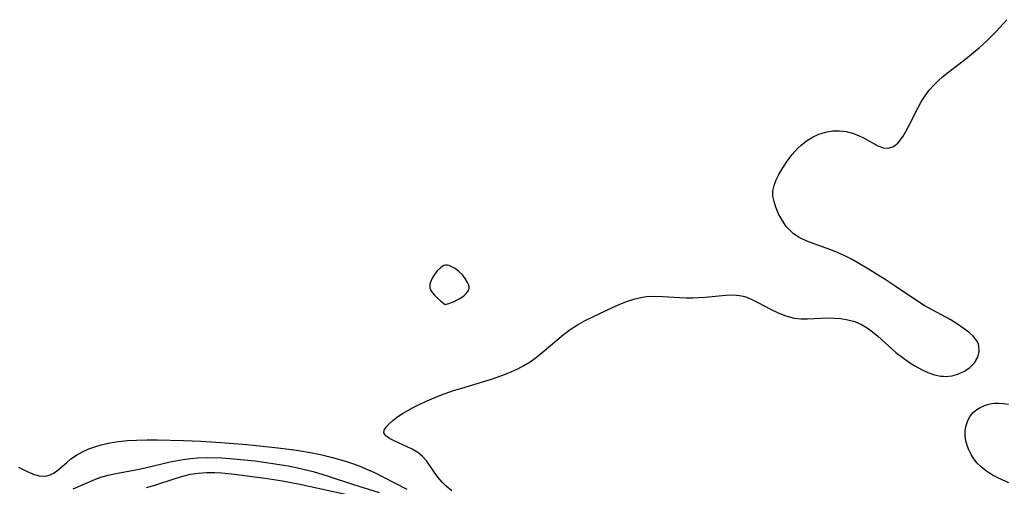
# Model space of a CAD drawing. Header units: metres. Extents: x 1073367 to 1082519, y 1569854 to 1574957.
# Tile 529 of 656: x 1078003 to 1078201, y 1573734 to 1573828. Entities that reach past the tile are written whole.
import ezdxf

# ---------------------------------------------------------------- set-up
doc = ezdxf.new("R2010")
doc.units = ezdxf.units.M
doc.layers.add('CGG_CurvaNivelLidar_v1', color=253, linetype='Continuous', lineweight=30)

msp = doc.modelspace()

# ---------------------------------------------------------------- linework, layer by layer
at = {"layer": 'CGG_CurvaNivelLidar_v1'}
for p, q in [((1078199.7247, 1573825.4692, 71), (1078201.9109, 1573827.8365, 71)), ((1078197.7841, 1573823.5039, 71), (1078199.7247, 1573825.4692, 71)), ((1078196.336, 1573822.1994, 71), (1078197.7841, 1573823.5039, 71)), ((1078193.9234, 1573820.213, 71), (1078195.1409, 1573821.1933, 71)), ((1078195.1409, 1573821.1933, 71), (1078196.336, 1573822.1994, 71)), ((1078190.145, 1573817.2922, 71), (1078193.9234, 1573820.213, 71)), ((1078188.9152, 1573816.2889, 71), (1078190.145, 1573817.2922, 71)), ((1078186.2304, 1573813.5952, 71), (1078187.135, 1573814.6279, 71)), ((1078187.135, 1573814.6279, 71), (1078187.9995, 1573815.4792, 71)), ((1078187.9995, 1573815.4792, 71), (1078188.9152, 1573816.2889, 71)), ((1078185.4096, 1573812.4999, 71), (1078186.2304, 1573813.5952, 71)), ((1078183.9041, 1573810.015, 71), (1078184.6207, 1573811.2747, 71)), ((1078184.6207, 1573811.2747, 71), (1078185.4096, 1573812.4999, 71)), ((1078182.0266, 1573806.3231, 71), (1078183.9041, 1573810.015, 71)), ((1078162.6741, 1573804.1439, 71), (1078163.9432, 1573804.7336, 71)), ((1078163.9432, 1573804.7336, 71), (1078165.2622, 1573805.1559, 71)), ((1078165.2622, 1573805.1559, 71), (1078166.6863, 1573805.3969, 71)), ((1078166.6863, 1573805.3969, 71), (1078168.1205, 1573805.4299, 71)), ((1078168.1205, 1573805.4299, 71), (1078169.459, 1573805.2726, 71)), ((1078169.459, 1573805.2726, 71), (1078170.7556, 1573804.9473, 71)), ((1078170.7556, 1573804.9473, 71), (1078171.9498, 1573804.4926, 71)), ((1078180.9502, 1573804.3606, 71), (1078181.4916, 1573805.3033, 71)), ((1078181.4916, 1573805.3033, 71), (1078182.0266, 1573806.3231, 71)), ((1078160.3535, 1573802.5325, 71), (1078161.4709, 1573803.4064, 71)), ((1078161.4709, 1573803.4064, 71), (1078162.6741, 1573804.1439, 71)), ((1078171.9498, 1573804.4926, 71), (1078173.0792, 1573803.9468, 71)), ((1078173.0792, 1573803.9468, 71), (1078175.8602, 1573802.4031, 71)), ((1078179.0214, 1573802.235, 71), (1078179.9156, 1573802.9541, 71)), ((1078179.9156, 1573802.9541, 71), (1078180.4494, 1573803.6036, 71)), ((1078180.4494, 1573803.6036, 71), (1078180.9502, 1573804.3606, 71)), ((1078158.5401, 1573800.6148, 71), (1078159.7156, 1573801.9299, 71)), ((1078159.7156, 1573801.9299, 71), (1078160.3535, 1573802.5325, 71)), ((1078175.8602, 1573802.4031, 71), (1078176.9727, 1573801.9817, 71)), ((1078176.9727, 1573801.9817, 71), (1078178.0327, 1573801.8939, 71)), ((1078178.0327, 1573801.8939, 71), (1078179.0214, 1573802.235, 71)), ((1078156.6757, 1573797.966, 71), (1078157.5591, 1573799.3099, 71)), ((1078157.5591, 1573799.3099, 71), (1078158.5401, 1573800.6148, 71)), ((1078155.8928, 1573796.6229, 71), (1078156.6757, 1573797.966, 71)), ((1078154.8971, 1573794.4125, 71), (1078155.3265, 1573795.5113, 71)), ((1078155.3265, 1573795.5113, 71), (1078155.8928, 1573796.6229, 71)), ((1078154.6683, 1573793.3116, 71), (1078154.8971, 1573794.4125, 71)), ((1078154.6845, 1573792.2285, 71), (1078154.6683, 1573793.3116, 71)), ((1078154.8968, 1573791.1324, 71), (1078154.6845, 1573792.2285, 71)), ((1078155.2516, 1573790.0267, 71), (1078154.8968, 1573791.1324, 71)), ((1078155.8198, 1573788.6795, 71), (1078155.2516, 1573790.0267, 71)), ((1078156.5258, 1573787.3679, 71), (1078155.8198, 1573788.6795, 71)), ((1078157.3771, 1573786.1402, 71), (1078156.5258, 1573787.3679, 71)), ((1078158.3485, 1573785.0879, 71), (1078157.3771, 1573786.1402, 71)), ((1078158.8431, 1573784.665, 71), (1078158.3485, 1573785.0879, 71)), ((1078159.3762, 1573784.2821, 71), (1078158.8431, 1573784.665, 71)), ((1078159.9986, 1573783.904, 71), (1078159.3762, 1573784.2821, 71)), ((1078161.5325, 1573783.1668, 71), (1078159.9986, 1573783.904, 71)), ((1078163.1893, 1573782.5333, 71), (1078161.5325, 1573783.1668, 71)), ((1078166.6743, 1573781.3009, 71), (1078163.1893, 1573782.5333, 71)), ((1078167.8396, 1573780.829, 71), (1078166.6743, 1573781.3009, 71)), ((1078169.1786, 1573780.2092, 71), (1078167.8396, 1573780.829, 71)), ((1078170.5016, 1573779.5243, 71), (1078169.1786, 1573780.2092, 71)), ((1078171.8129, 1573778.7905, 71), (1078170.5016, 1573779.5243, 71)), ((1078173.9743, 1573777.5017, 71), (1078171.8129, 1573778.7905, 71)), ((1078086.9359, 1573777.1784, 71), (1078086.362, 1573776.4427, 71)), ((1078087.5667, 1573777.8045, 71), (1078086.9359, 1573777.1784, 71)), ((1078087.8989, 1573778.0526, 71), (1078087.5667, 1573777.8045, 71)), ((1078088.2426, 1573778.2367, 71), (1078087.8989, 1573778.0526, 71)), ((1078088.5996, 1573778.335, 71), (1078088.2426, 1573778.2367, 71)), ((1078088.9756, 1573778.3293, 71), (1078088.5996, 1573778.335, 71)), ((1078089.3625, 1573778.2361, 71), (1078088.9756, 1573778.3293, 71)), ((1078089.7558, 1573778.0778, 71), (1078089.3625, 1573778.2361, 71)), ((1078090.545, 1573777.6253, 71), (1078089.7558, 1573778.0778, 71)), ((1078091.3078, 1573777.0475, 71), (1078090.545, 1573777.6253, 71)), ((1078091.9985, 1573776.3658, 71), (1078091.3078, 1573777.0475, 71)), ((1078177.32, 1573775.3967, 71), (1078173.9743, 1573777.5017, 71)), ((1078085.5705, 1573774.8826, 71), (1078085.4642, 1573774.4911, 71)), ((1078085.8978, 1573775.6655, 71), (1078085.5705, 1573774.8826, 71)), ((1078086.362, 1573776.4427, 71), (1078085.8978, 1573775.6655, 71)), ((1078092.5902, 1573775.6078, 71), (1078091.9985, 1573776.3658, 71)), ((1078093.0628, 1573774.822, 71), (1078092.5902, 1573775.6078, 71)), ((1078093.2341, 1573774.4304, 71), (1078093.0628, 1573774.822, 71)), ((1078179.3613, 1573774.0738, 71), (1078177.32, 1573775.3967, 71)), ((1078085.4642, 1573774.4911, 71), (1078085.41, 1573774.1057, 71)), ((1078085.41, 1573774.1057, 71), (1078085.441, 1573773.714, 71)), ((1078085.441, 1573773.714, 71), (1078085.6291, 1573773.2409, 71)), ((1078085.6291, 1573773.2409, 71), (1078085.9506, 1573772.7534, 71)), ((1078092.842, 1573772.6523, 71), (1078093.0944, 1573772.9809, 71)), ((1078093.0944, 1573772.9809, 71), (1078093.2727, 1573773.3194, 71)), ((1078093.3413, 1573774.0456, 71), (1078093.2341, 1573774.4304, 71)), ((1078093.2727, 1573773.3194, 71), (1078093.3607, 1573773.6727, 71)), ((1078093.3607, 1573773.6727, 71), (1078093.3413, 1573774.0456, 71)), ((1078183.6593, 1573771.1629, 71), (1078179.3613, 1573774.0738, 71)), ((1078085.9506, 1573772.7534, 71), (1078086.3632, 1573772.2689, 71)), ((1078086.3632, 1573772.2689, 71), (1078086.8253, 1573771.8044, 71)), ((1078086.8253, 1573771.8044, 71), (1078087.68, 1573771.0536, 71)), ((1078087.68, 1573771.0536, 71), (1078088.5, 1573770.3994, 71)), ((1078089.2609, 1573770.6092, 71), (1078090.3465, 1573771.0179, 71)), ((1078090.3465, 1573771.0179, 71), (1078090.9235, 1573771.2952, 71)), ((1078090.9235, 1573771.2952, 71), (1078091.4906, 1573771.6133, 71)), ((1078091.4906, 1573771.6133, 71), (1078092.0188, 1573771.9565, 71)), ((1078092.0188, 1573771.9565, 71), (1078092.4791, 1573772.3085, 71)), ((1078092.4791, 1573772.3085, 71), (1078092.842, 1573772.6523, 71)), ((1078123.7986, 1573770.4444, 71), (1078125.2956, 1573771.04, 71)), ((1078125.2956, 1573771.04, 71), (1078126.8047, 1573771.5341, 71)), ((1078126.8047, 1573771.5341, 71), (1078128.3315, 1573771.8838, 71)), ((1078128.3315, 1573771.8838, 71), (1078129.1476, 1573771.9939, 71)), ((1078129.1476, 1573771.9939, 71), (1078130.8024, 1573772.0695, 71)), ((1078130.8024, 1573772.0695, 71), (1078132.478, 1573772.0151, 71)), ((1078132.478, 1573772.0151, 71), (1078135.8734, 1573771.7883, 71)), ((1078135.8734, 1573771.7883, 71), (1078137.1584, 1573771.7404, 71)), ((1078137.1584, 1573771.7404, 71), (1078138.4419, 1573771.7331, 71)), ((1078138.4419, 1573771.7331, 71), (1078139.7313, 1573771.7703, 71)), ((1078139.7313, 1573771.7703, 71), (1078141.0052, 1573771.8522, 71)), ((1078141.0052, 1573771.8522, 71), (1078145.1944, 1573772.2747, 71)), ((1078145.1944, 1573772.2747, 71), (1078146.5134, 1573772.3249, 71)), ((1078146.5134, 1573772.3249, 71), (1078147.35, 1573772.2917, 71)), ((1078147.35, 1573772.2917, 71), (1078147.9518, 1573772.2206, 71)), ((1078147.9518, 1573772.2206, 71), (1078148.6789, 1573772.0689, 71)), ((1078148.6789, 1573772.0689, 71), (1078149.3867, 1573771.8475, 71)), ((1078149.3867, 1573771.8475, 71), (1078150.5766, 1573771.3493, 71)), ((1078150.5766, 1573771.3493, 71), (1078151.7652, 1573770.7477, 71)), ((1078185.2237, 1573770.1829, 71), (1078183.6593, 1573771.1629, 71)), ((1078088.5, 1573770.3994, 71), (1078089.2609, 1573770.6092, 71)), ((1078118.4589, 1573767.9523, 71), (1078122.3086, 1573769.7836, 71)), ((1078122.3086, 1573769.7836, 71), (1078123.7986, 1573770.4444, 71)), ((1078151.7652, 1573770.7477, 71), (1078154.1826, 1573769.4364, 71)), ((1078154.1826, 1573769.4364, 71), (1078155.7176, 1573768.6914, 71)), ((1078190.4173, 1573767.3262, 71), (1078185.2237, 1573770.1829, 71)), ((1078115.2105, 1573766.2787, 71), (1078116.8132, 1573767.1503, 71)), ((1078116.8132, 1573767.1503, 71), (1078118.4589, 1573767.9523, 71)), ((1078155.7176, 1573768.6914, 71), (1078157.3, 1573768.0761, 71)), ((1078157.3, 1573768.0761, 71), (1078158.9314, 1573767.661, 71)), ((1078158.9314, 1573767.661, 71), (1078160.2826, 1573767.5105, 71)), ((1078160.2826, 1573767.5105, 71), (1078161.659, 1573767.4886, 71)), ((1078161.659, 1573767.4886, 71), (1078165.7052, 1573767.666, 71)), ((1078165.7052, 1573767.666, 71), (1078167.0513, 1573767.6589, 71)), ((1078167.0513, 1573767.6589, 71), (1078168.3883, 1573767.5624, 71)), ((1078168.3883, 1573767.5624, 71), (1078169.8172, 1573767.3221, 71)), ((1078169.8172, 1573767.3221, 71), (1078171.2056, 1573766.9276, 71)), ((1078171.2056, 1573766.9276, 71), (1078172.5336, 1573766.3657, 71)), ((1078191.8923, 1573766.4356, 71), (1078190.4173, 1573767.3262, 71)), ((1078112.3974, 1573764.3077, 71), (1078113.7778, 1573765.3436, 71)), ((1078113.7778, 1573765.3436, 71), (1078115.2105, 1573766.2787, 71)), ((1078172.5336, 1573766.3657, 71), (1078173.6891, 1573765.6926, 71)), ((1078173.6891, 1573765.6926, 71), (1078174.7911, 1573764.8984, 71)), ((1078174.7911, 1573764.8984, 71), (1078175.854, 1573764.0171, 71)), ((1078193.1018, 1573765.6387, 71), (1078191.8923, 1573766.4356, 71)), ((1078194.1941, 1573764.8181, 71), (1078193.1018, 1573765.6387, 71)), ((1078108.1301, 1573760.6899, 71), (1078111.0556, 1573763.2028, 71)), ((1078111.0556, 1573763.2028, 71), (1078112.3974, 1573764.3077, 71)), ((1078175.854, 1573764.0171, 71), (1078178.6683, 1573761.4364, 71)), ((1078195.1228, 1573763.9601, 71), (1078194.1941, 1573764.8181, 71)), ((1078195.8308, 1573763.05, 71), (1078195.1228, 1573763.9601, 71)), ((1078196.0788, 1573762.5747, 71), (1078195.8308, 1573763.05, 71)), ((1078178.6683, 1573761.4364, 71), (1078179.4957, 1573760.7262, 71)), ((1078195.9963, 1573759.7414, 71), (1078196.3211, 1573760.8983, 71)), ((1078196.2401, 1573762.1082, 71), (1078196.0788, 1573762.5747, 71)), ((1078196.3211, 1573760.8983, 71), (1078196.2401, 1573762.1082, 71)), ((1078105.6981, 1573758.8522, 71), (1078106.9348, 1573759.7409, 71)), ((1078106.9348, 1573759.7409, 71), (1078108.1301, 1573760.6899, 71)), ((1078179.4957, 1573760.7262, 71), (1078180.7358, 1573759.7543, 71)), ((1078180.7358, 1573759.7543, 71), (1078182.0215, 1573758.85, 71)), ((1078195.3451, 1573758.6502, 71), (1078195.9963, 1573759.7414, 71)), ((1078101.955, 1573756.8434, 71), (1078103.2029, 1573757.4118, 71)), ((1078103.2029, 1573757.4118, 71), (1078104.4082, 1573758.0467, 71)), ((1078104.4082, 1573758.0467, 71), (1078105.6981, 1573758.8522, 71)), ((1078182.0215, 1573758.85, 71), (1078183.3387, 1573758.021, 71)), ((1078183.3387, 1573758.021, 71), (1078184.6361, 1573757.3019, 71)), ((1078184.6361, 1573757.3019, 71), (1078185.9437, 1573756.6925, 71)), ((1078192.143, 1573756.3789, 71), (1078193.3567, 1573756.9423, 71)), ((1078193.3567, 1573756.9423, 71), (1078194.4232, 1573757.6827, 71)), ((1078194.4232, 1573757.6827, 71), (1078195.3451, 1573758.6502, 71)), ((1078091.8652, 1573753.5391, 71), (1078098.1094, 1573755.4063, 71)), ((1078098.1094, 1573755.4063, 71), (1078100.6739, 1573756.3231, 71)), ((1078100.6739, 1573756.3231, 71), (1078101.955, 1573756.8434, 71)), ((1078185.9437, 1573756.6925, 71), (1078187.2546, 1573756.2262, 71)), ((1078187.2546, 1573756.2262, 71), (1078188.5608, 1573755.9446, 71)), ((1078188.5608, 1573755.9446, 71), (1078189.0754, 1573755.8951, 71)), ((1078189.0754, 1573755.8951, 71), (1078189.4549, 1573755.884, 71)), ((1078189.4549, 1573755.884, 71), (1078190.8295, 1573756.0145, 71)), ((1078190.8295, 1573756.0145, 71), (1078192.143, 1573756.3789, 71)), ((1078088.2964, 1573752.3554, 71), (1078090.2164, 1573753.0215, 71)), ((1078090.2164, 1573753.0215, 71), (1078091.8652, 1573753.5391, 71)), ((1078083.688, 1573750.3973, 71), (1078085.3838, 1573751.1763, 71)), ((1078085.3838, 1573751.1763, 71), (1078087.1357, 1573751.9104, 71)), ((1078087.1357, 1573751.9104, 71), (1078088.2964, 1573752.3554, 71)), ((1078079.9349, 1573748.3854, 71), (1078080.9674, 1573748.9921, 71)), ((1078080.9674, 1573748.9921, 71), (1078082.0657, 1573749.5859, 71)), ((1078082.0657, 1573749.5859, 71), (1078083.688, 1573750.3973, 71)), ((1078195.099, 1573748.5722, 71), (1078195.8333, 1573749.1803, 71)), ((1078195.8333, 1573749.1803, 71), (1078196.663, 1573749.6836, 71)), ((1078196.663, 1573749.6836, 71), (1078197.5679, 1573750.0746, 71)), ((1078197.5679, 1573750.0746, 71), (1078198.534, 1573750.3381, 71)), ((1078198.534, 1573750.3381, 71), (1078199.3791, 1573750.4502, 71)), ((1078199.3791, 1573750.4502, 71), (1078200.2511, 1573750.4758, 71)), ((1078200.2511, 1573750.4758, 71), (1078201.1427, 1573750.4295, 71)), ((1078201.1427, 1573750.4295, 71), (1078202.2081, 1573750.3002, 71)), ((1078077.1692, 1573746.2615, 71), (1078077.9928, 1573747.0059, 71)), ((1078077.9928, 1573747.0059, 71), (1078078.9869, 1573747.7638, 71)), ((1078078.9869, 1573747.7638, 71), (1078079.9349, 1573748.3854, 71)), ((1078193.6572, 1573745.9814, 71), (1078193.9887, 1573746.967, 71)), ((1078193.9887, 1573746.967, 71), (1078194.4872, 1573747.8601, 71)), ((1078194.4872, 1573747.8601, 71), (1078195.099, 1573748.5722, 71)), ((1078076.1532, 1573744.4997, 71), (1078076.2333, 1573745.0317, 71)), ((1078076.2333, 1573745.0317, 71), (1078076.5926, 1573745.6216, 71)), ((1078076.5926, 1573745.6216, 71), (1078077.1692, 1573746.2615, 71)), ((1078193.4843, 1573744.9351, 71), (1078193.6572, 1573745.9814, 71)), ((1078024.4003, 1573742.9305, 70.5), (1078026.2296, 1573743.0435, 70.5)), ((1078026.2296, 1573743.0435, 70.5), (1078028.388, 1573743.1076, 70.5)), ((1078028.388, 1573743.1076, 70.5), (1078030.3908, 1573743.1095, 70.5)), ((1078030.3908, 1573743.1095, 70.5), (1078035.7362, 1573742.9446, 70.5)), ((1078076.5209, 1573743.9044, 71), (1078076.1532, 1573744.4997, 71)), ((1078077.3033, 1573743.3664, 71), (1078076.5209, 1573743.9044, 71)), ((1078078.3617, 1573742.8344, 71), (1078077.3033, 1573743.3664, 71)), ((1078193.4748, 1573743.8554, 71), (1078193.4843, 1573744.9351, 71)), ((1078193.6063, 1573742.9104, 71), (1078193.4748, 1573743.8554, 71)), ((1078015.3251, 1573740.6484, 70.5), (1078016.6288, 1573741.2473, 70.5)), ((1078016.6288, 1573741.2473, 70.5), (1078018.0032, 1573741.7626, 70.5)), ((1078018.0032, 1573741.7626, 70.5), (1078019.128, 1573742.1019, 70.5)), ((1078019.128, 1573742.1019, 70.5), (1078020.8356, 1573742.4823, 70.5)), ((1078020.8356, 1573742.4823, 70.5), (1078022.5983, 1573742.7499, 70.5)), ((1078022.5983, 1573742.7499, 70.5), (1078024.4003, 1573742.9305, 70.5)), ((1078035.7362, 1573742.9446, 70.5), (1078039.25, 1573742.7903, 70.5)), ((1078039.25, 1573742.7903, 70.5), (1078043.2398, 1573742.5604, 70.5)), ((1078043.2398, 1573742.5604, 70.5), (1078048.5, 1573742.148, 70.5)), ((1078048.5, 1573742.148, 70.5), (1078051.6893, 1573741.8365, 70.5)), ((1078051.6893, 1573741.8365, 70.5), (1078054.7662, 1573741.4937, 70.5)), ((1078054.7662, 1573741.4937, 70.5), (1078058.4963, 1573740.9849, 70.5)), ((1078080.705, 1573741.7636, 71), (1078078.3617, 1573742.8344, 71)), ((1078081.8743, 1573741.1896, 71), (1078080.705, 1573741.7636, 71)), ((1078082.9868, 1573740.5296, 71), (1078081.8743, 1573741.1896, 71)), ((1078193.8554, 1573741.97, 71), (1078193.6063, 1573742.9104, 71)), ((1078194.2099, 1573741.0451, 71), (1078193.8554, 1573741.97, 71)), ((1078194.664, 1573740.148, 71), (1078194.2099, 1573741.0451, 71)), ((1078012.0865, 1573738.4674, 70.5), (1078013.0013, 1573739.2191, 70.5)), ((1078013.0013, 1573739.2191, 70.5), (1078014.1089, 1573739.9717, 70.5)), ((1078014.1089, 1573739.9717, 70.5), (1078015.3251, 1573740.6484, 70.5)), ((1078034.1988, 1573738.8579, 70), (1078035.6463, 1573739.1038, 70)), ((1078035.6463, 1573739.1038, 70), (1078037.1054, 1573739.3004, 70)), ((1078037.1054, 1573739.3004, 70), (1078038.5747, 1573739.4351, 70)), ((1078038.5747, 1573739.4351, 70), (1078040.4858, 1573739.5044, 70)), ((1078040.4858, 1573739.5044, 70), (1078043.4529, 1573739.4364, 70)), ((1078043.4529, 1573739.4364, 70), (1078045.8366, 1573739.2713, 70)), ((1078045.8366, 1573739.2713, 70), (1078050.1123, 1573738.8193, 70)), ((1078058.4963, 1573740.9849, 70.5), (1078061.6709, 1573740.4353, 70.5)), ((1078061.6709, 1573740.4353, 70.5), (1078063.3349, 1573740.1052, 70.5)), ((1078063.3349, 1573740.1052, 70.5), (1078064.9867, 1573739.7346, 70.5)), ((1078064.9867, 1573739.7346, 70.5), (1078066.7236, 1573739.2808, 70.5)), ((1078066.7236, 1573739.2808, 70.5), (1078068.4408, 1573738.7673, 70.5)), ((1078083.9803, 1573739.7403, 71), (1078082.9868, 1573740.5296, 71)), ((1078084.8459, 1573738.7527, 71), (1078083.9803, 1573739.7403, 71)), ((1078195.2448, 1573739.2476, 71), (1078194.664, 1573740.148, 71)), ((1078195.9172, 1573738.3934, 71), (1078195.2448, 1573739.2476, 71)), ((1078002.4379, 1573737.5492, 70.5), (1078003.8794, 1573736.8399, 70.5)), ((1078010.4041, 1573737.0012, 70.5), (1078012.0865, 1573738.4674, 70.5)), ((1078022.0525, 1573736.3095, 70), (1078026.8017, 1573737.1796, 70)), ((1078026.8017, 1573737.1796, 70), (1078028.2671, 1573737.4805, 70)), ((1078028.2671, 1573737.4805, 70), (1078033.0008, 1573738.6195, 70)), ((1078033.0008, 1573738.6195, 70), (1078034.1988, 1573738.8579, 70)), ((1078050.1123, 1573738.8193, 70), (1078053.7325, 1573738.3377, 70)), ((1078053.7325, 1573738.3377, 70), (1078056.8733, 1573737.8224, 70)), ((1078056.8733, 1573737.8224, 70), (1078058.4331, 1573737.5162, 70)), ((1078058.4331, 1573737.5162, 70), (1078060.1585, 1573737.1256, 70)), ((1078060.1585, 1573737.1256, 70), (1078061.8693, 1573736.6806, 70)), ((1078068.4408, 1573738.7673, 70.5), (1078069.8172, 1573738.3093, 70.5)), ((1078069.8172, 1573738.3093, 70.5), (1078071.1768, 1573737.8112, 70.5)), ((1078071.1768, 1573737.8112, 70.5), (1078072.5161, 1573737.2675, 70.5)), ((1078072.5161, 1573737.2675, 70.5), (1078074.253, 1573736.4756, 70.5)), ((1078086.3803, 1573736.4843, 71), (1078084.8459, 1573738.7527, 71)), ((1078196.7461, 1573737.5574, 71), (1078195.9172, 1573738.3934, 71)), ((1078197.7834, 1573736.7339, 71), (1078196.7461, 1573737.5574, 71)), ((1078003.8794, 1573736.8399, 70.5), (1078005.2391, 1573736.2289, 70.5)), ((1078005.2391, 1573736.2289, 70.5), (1078006.552, 1573735.8389, 70.5)), ((1078006.552, 1573735.8389, 70.5), (1078007.5787, 1573735.7702, 70.5)), ((1078007.5787, 1573735.7702, 70.5), (1078008.1898, 1573735.8522, 70.5)), ((1078008.1898, 1573735.8522, 70.5), (1078008.7972, 1573736.035, 70.5)), ((1078008.7972, 1573736.035, 70.5), (1078009.6197, 1573736.4483, 70.5)), ((1078009.6197, 1573736.4483, 70.5), (1078010.4041, 1573737.0012, 70.5)), ((1078013.446, 1573733.2073, 70), (1078017.9323, 1573735.1384, 70)), ((1078017.9323, 1573735.1384, 70), (1078019.0196, 1573735.5282, 70)), ((1078019.0196, 1573735.5282, 70), (1078020.5183, 1573735.9599, 70)), ((1078020.5183, 1573735.9599, 70), (1078022.0525, 1573736.3095, 70)), ((1078029.9226, 1573733.945, 69.5), (1078034.0105, 1573735.3081, 69.5)), ((1078034.0105, 1573735.3081, 69.5), (1078035.5962, 1573735.7825, 69.5)), ((1078035.5962, 1573735.7825, 69.5), (1078037.1284, 1573736.1328, 69.5)), ((1078037.1284, 1573736.1328, 69.5), (1078038.6842, 1573736.3672, 69.5)), ((1078038.6842, 1573736.3672, 69.5), (1078040.3712, 1573736.4818, 69.5)), ((1078040.3712, 1573736.4818, 69.5), (1078042.0746, 1573736.4763, 69.5)), ((1078042.0746, 1573736.4763, 69.5), (1078043.3885, 1573736.4067, 69.5)), ((1078043.3885, 1573736.4067, 69.5), (1078046.0339, 1573736.1549, 69.5)), ((1078046.0339, 1573736.1549, 69.5), (1078048.5418, 1573735.8469, 69.5)), ((1078048.5418, 1573735.8469, 69.5), (1078052.1669, 1573735.3475, 69.5)), ((1078052.1669, 1573735.3475, 69.5), (1078055.6694, 1573734.7975, 69.5)), ((1078061.8693, 1573736.6806, 70), (1078064.7272, 1573735.8173, 70)), ((1078064.7272, 1573735.8173, 70), (1078070.0479, 1573734.0712, 70)), ((1078074.253, 1573736.4756, 70.5), (1078075.9607, 1573735.6264, 70.5)), ((1078075.9607, 1573735.6264, 70.5), (1078080.7769, 1573733.1245, 70.5)), ((1078087.1012, 1573735.498, 71), (1078086.3803, 1573736.4843, 71)), ((1078087.9066, 1573734.5545, 71), (1078087.1012, 1573735.498, 71)), ((1078198.9895, 1573735.9601, 71), (1078197.7834, 1573736.7339, 71)), ((1078199.9347, 1573735.4532, 71), (1078198.9895, 1573735.9601, 71)), ((1078200.9234, 1573734.9887, 71), (1078199.9347, 1573735.4532, 71)), ((1078028.2376, 1573733.4776, 69.5), (1078029.9226, 1573733.945, 69.5)), ((1078055.6694, 1573734.7975, 69.5), (1078057.4161, 1573734.4874, 69.5)), ((1078057.4161, 1573734.4874, 69.5), (1078059.2176, 1573734.1315, 69.5)), ((1078059.2176, 1573734.1315, 69.5), (1078072.1339, 1573731.2846, 69.5)), ((1078070.0479, 1573734.0712, 70), (1078075.2299, 1573732.4276, 70)), ((1078088.7193, 1573733.7558, 71), (1078087.9066, 1573734.5545, 71)), ((1078089.8746, 1573732.7888, 71), (1078088.7193, 1573733.7558, 71)), ((1078202.2604, 1573734.4381, 71), (1078200.9234, 1573734.9887, 71))]:
    msp.add_line(p, q, dxfattribs=at)

doc.saveas('drawing.dxf')
